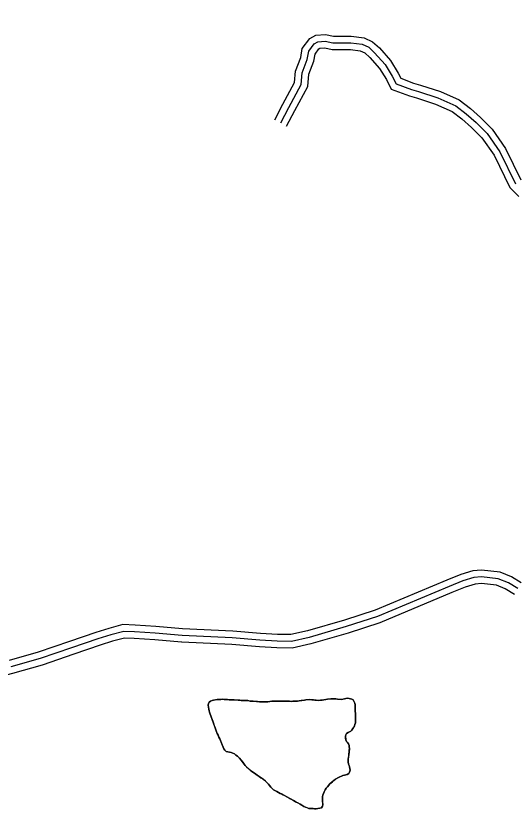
# Model space of a CAD drawing. Extents: x 3192986 to 3230865, y 867483 to 892886.
# Drawn here: x 3218596 to 3219712, y 885280 to 887059 of the extents above; entities that cross this region are included whole.
import ezdxf

# ---------------------------------------------------------------- set-up
doc = ezdxf.new("R2010")
doc.units = 0
for name, color, linetype in [('V-ROAD-CNTR', 7, 'Continuous'), ('V-SITE-VEGE', 7, 'Continuous'), ('V-TOPO-SHOR', 7, 'Continuous')]:
    doc.layers.add(name, color=color, linetype=linetype)

msp = doc.modelspace()

# ---------------------------------------------------------------- linework, layer by layer
at = {"layer": 'V-ROAD-CNTR'}
for points in [[(3219174.9, 886826.4), (3219192.9, 886861.2), (3219219.3, 886909.9), (3219221.3, 886935.2), (3219233.2, 886965.6), (3219236.4, 886985.6), (3219253.1, 887008), (3219266.9, 887015.6), (3219288.6, 887017.3), (3219306.4, 887013.6), (3219345.8, 887013.7), (3219374.7, 887009.8), (3219393.3, 887001.1), (3219408.7, 886987), (3219433.5, 886959.3), (3219450.5, 886931.1), (3219456.6, 886919.3), (3219485.2, 886908.7), (3219500.8, 886904.2), (3219545, 886889.6), (3219587.1, 886871), (3219612.2, 886851.5), (3219635, 886831.5), (3219661, 886805.7), (3219690.8, 886762.8), (3219725, 886692.7)], [(3219188.2, 886819.6), (3219206.1, 886854.2), (3219234, 886905.6), (3219236, 886931.8), (3219247.7, 886961.6), (3219250.7, 886979.6), (3219263.2, 886996.4), (3219271.3, 887001), (3219287.6, 887002.2), (3219304.9, 886998.6), (3219344.8, 886998.7), (3219370.4, 886995.2), (3219384.9, 886988.5), (3219398, 886976.5), (3219421.4, 886950.4), (3219437.4, 886923.8), (3219446, 886907.2), (3219480.6, 886894.5), (3219496.3, 886889.9), (3219539.6, 886875.6), (3219579.3, 886858.1), (3219602.6, 886840), (3219624.7, 886820.5), (3219649.5, 886796), (3219677.9, 886755.2), (3219712.6, 886683.9)], [(3219201.5, 886812.7), (3219219.4, 886847.2), (3219248.7, 886901.2), (3219250.8, 886928.4), (3219262.2, 886957.6), (3219264.9, 886973.5), (3219273.3, 886984.9), (3219275.8, 886986.3), (3219286.6, 886987.1), (3219303.4, 886983.6), (3219343.8, 886983.7), (3219366.1, 886980.7), (3219376.5, 886975.9), (3219387.3, 886965.9), (3219409.3, 886941.4), (3219424.3, 886916.5), (3219435.4, 886895.1), (3219475.9, 886880.2), (3219491.9, 886875.6), (3219534.2, 886861.6), (3219571.6, 886845.1), (3219593.1, 886828.4), (3219614.5, 886809.5), (3219637.9, 886786.3), (3219664.9, 886747.6), (3219700.3, 886675.1), (3219720.4, 886655)], [(3219725.8, 885792.3), (3219703.8, 885805.6), (3219678.3, 885816.3), (3219636.8, 885820.8), (3219617.2, 885818.9), (3219590.4, 885810.8), (3219559.3, 885798.2), (3219399.6, 885730.9), (3219330.4, 885708.9), (3219248.1, 885684.9), (3219210.9, 885676.6), (3219180.9, 885677), (3219142.7, 885679.2), (3219080.9, 885684.1), (3218968.4, 885689.4)], [(3219718, 885779.4), (3219697, 885792.2), (3219674.4, 885801.6), (3219636.8, 885805.8), (3219620.1, 885804.1), (3219595.4, 885796.7), (3219565, 885784.3), (3219404.8, 885716.8), (3219334.8, 885694.5), (3219251.8, 885670.4), (3219212.4, 885661.6), (3219180.4, 885662), (3219141.7, 885664.3), (3219079.9, 885669.2), (3218967.7, 885674.5)], [(3219710.3, 885766.6), (3219690.1, 885778.8), (3219670.6, 885787), (3219636.7, 885790.7), (3219623, 885789.3), (3219600.4, 885782.5), (3219570.7, 885770.5), (3219410, 885702.7), (3219339.1, 885680.2), (3219255.5, 885655.8), (3219214, 885646.5), (3219179.9, 885647), (3219140.6, 885649.3), (3219079, 885654.2), (3218967, 885659.5)], [(3218969.1, 885689.4), (3218909, 885695.1), (3218862.6, 885697.7), (3218835.7, 885699), (3218804.2, 885690.5), (3218775.1, 885681.6), (3218715.9, 885661), (3218646.5, 885637.4), (3218581.1, 885619)], [(3218966.3, 885659.5), (3218906.7, 885665.2), (3218861, 885667.8), (3218838.9, 885668.8), (3218812.5, 885661.7), (3218784.5, 885653.1), (3218725.6, 885632.6), (3218655.4, 885608.7), (3218589.1, 885590.1), (3218540.6, 885576.8), (3218495.8, 885563.9), (3218460.5, 885541.9), (3218445.3, 885474.2), (3218424.4, 885410.9), (3218395.9, 885374.1), (3218355.2, 885337.5), (3218307.7, 885283.5), (3218262.9, 885214.3), (3218156.7, 884919), (3218122.2, 884806.4), (3218108.4, 884783.8), (3218087.9, 884766.5), (3218041.5, 884748.5), (3218016.8, 884740.5)], [(3218967.7, 885674.5), (3218907.9, 885680.1), (3218861.8, 885682.7), (3218837.3, 885683.9), (3218808.3, 885676.1), (3218779.8, 885667.4), (3218720.8, 885646.8), (3218650.9, 885623.1), (3218585.1, 885604.5)]]:
    msp.add_lwpolyline(points, dxfattribs=at)
at = {"layer": 'V-SITE-VEGE'}
for p, q in [((3219028.5, 885525.4), (3219031.4, 885527.8)), ((3219031.4, 885527.8), (3219034.8, 885529.5)), ((3219034.8, 885529.5), (3219038.2, 885530.3)), ((3219038.2, 885530.3), (3219046.1, 885531.5)), ((3219046.1, 885531.5), (3219050.7, 885531.5)), ((3219050.7, 885531.5), (3219054.4, 885532)), ((3219054.4, 885532), (3219058.4, 885532.1)), ((3219058.4, 885532.1), (3219061.6, 885531.9)), ((3219061.6, 885531.9), (3219065, 885531.6)), ((3219065, 885531.6), (3219073.1, 885531.3)), ((3219073.1, 885531.3), (3219076.3, 885531)), ((3219076.3, 885531), (3219081.1, 885530.7)), ((3219081.1, 885530.7), (3219084.3, 885530.7)), ((3219084.3, 885530.7), (3219093.3, 885530.1)), ((3219093.3, 885530.1), (3219096.8, 885529.9)), ((3219096.8, 885529.9), (3219100, 885529.6)), ((3219100, 885529.6), (3219110.2, 885529.4)), ((3219110.2, 885529.4), (3219114.6, 885529.1)), ((3219114.6, 885529.1), (3219119.8, 885528)), ((3219119.8, 885528), (3219126.9, 885527.7)), ((3219126.9, 885527.7), (3219140.9, 885526.7)), ((3219140.9, 885526.7), (3219149.8, 885526.3)), ((3219149.8, 885526.3), (3219159.4, 885526.5)), ((3219159.4, 885526.5), (3219163.7, 885526.9)), ((3219163.7, 885526.9), (3219168.7, 885528)), ((3219168.7, 885528), (3219172.5, 885528.3)), ((3219172.5, 885528.3), (3219182.6, 885528.1)), ((3219182.6, 885528.1), (3219187, 885527.7)), ((3219187, 885527.7), (3219193.4, 885528)), ((3219193.4, 885528), (3219196.7, 885527.7)), ((3219196.7, 885527.7), (3219203.9, 885527.8)), ((3219203.9, 885527.8), (3219211.3, 885527.6)), ((3219211.3, 885527.6), (3219218.8, 885528.1)), ((3219218.8, 885528.1), (3219225.6, 885528.2)), ((3219225.6, 885528.2), (3219229.4, 885528.7)), ((3219229.4, 885528.7), (3219241.1, 885530.5)), ((3219241.1, 885530.5), (3219244.6, 885530.9)), ((3219244.6, 885530.9), (3219253, 885531.5)), ((3219253, 885531.5), (3219257.6, 885531.1)), ((3219257.6, 885531.1), (3219264.1, 885530.3)), ((3219264.1, 885530.3), (3219272.3, 885529.8)), ((3219272.3, 885529.8), (3219280.6, 885530.4)), ((3219280.6, 885530.4), (3219289, 885531.7)), ((3219289, 885531.7), (3219292.4, 885532.3)), ((3219292.4, 885532.3), (3219300.3, 885533.1)), ((3219300.3, 885533.1), (3219304.3, 885533)), ((3219304.3, 885533), (3219311.6, 885533.1)), ((3219311.6, 885533.1), (3219315, 885532.3)), ((3219315, 885532.3), (3219323.4, 885531.7)), ((3219323.4, 885531.7), (3219330.5, 885533.2)), ((3219330.5, 885533.2), (3219333.9, 885534.1)), ((3219333.9, 885534.1), (3219337.3, 885534.5)), ((3219337.3, 885534.5), (3219344.3, 885533.4)), ((3219344.3, 885533.4), (3219347.1, 885532.3)), ((3219347.1, 885532.3), (3219350.3, 885530.6)), ((3219350.3, 885530.6), (3219352.7, 885526.8)), ((3219352.7, 885526.8), (3219353.8, 885523.7)), ((3219026.4, 885519), (3219026.8, 885522.6)), ((3219027.4, 885509.8), (3219026.4, 885519)), ((3219026.8, 885522.6), (3219028.5, 885525.4)), ((3219028.2, 885506.7), (3219027.4, 885509.8)), ((3219353.8, 885523.7), (3219354.4, 885519.7)), ((3219354.4, 885519.7), (3219354.6, 885509.2)), ((3219354.6, 885509.2), (3219355.4, 885497.6)), ((3219028.9, 885503.1), (3219028.2, 885506.7)), ((3219030.2, 885498.6), (3219028.9, 885503.1)), ((3219032, 885495), (3219030.2, 885498.6)), ((3219034.9, 885486.9), (3219032, 885495)), ((3219355.5, 885494.5), (3219355.3, 885491.1)), ((3219355.3, 885491.1), (3219355.5, 885484.1)), ((3219355.4, 885497.6), (3219355.5, 885494.5)), ((3219038.1, 885478.8), (3219034.9, 885486.9)), ((3219041.4, 885468.3), (3219038.1, 885478.8)), ((3219352.9, 885472.9), (3219349.6, 885466.7)), ((3219354.2, 885475.9), (3219352.9, 885472.9)), ((3219355.1, 885479.9), (3219354.2, 885475.9)), ((3219355.5, 885484.1), (3219355.1, 885479.9)), ((3219043.9, 885462), (3219041.4, 885468.3)), ((3219046.4, 885456.1), (3219043.9, 885462)), ((3219048.5, 885451.9), (3219046.4, 885456.1)), ((3219335.5, 885455.5), (3219333.5, 885452.7)), ((3219338.8, 885458), (3219335.5, 885455.5)), ((3219344.9, 885460.9), (3219338.8, 885458)), ((3219347.3, 885463.1), (3219344.9, 885460.9)), ((3219349.6, 885466.7), (3219347.3, 885463.1)), ((3219050.1, 885447.8), (3219048.5, 885451.9)), ((3219052, 885443.8), (3219050.1, 885447.8)), ((3219059.5, 885425.1), (3219052, 885443.8)), ((3219333.5, 885452.7), (3219333, 885449.5)), ((3219333, 885449.5), (3219333.5, 885441.4)), ((3219333.5, 885441.4), (3219335.2, 885438.2)), ((3219335.2, 885438.2), (3219337.4, 885435.9)), ((3219061.1, 885421.3), (3219059.5, 885425.1)), ((3219063.2, 885418.4), (3219061.1, 885421.3)), ((3219337.4, 885435.9), (3219339.8, 885432.7)), ((3219339.8, 885432.7), (3219341.1, 885429.2)), ((3219341.1, 885429.2), (3219341.5, 885426)), ((3219341.8, 885422.2), (3219341.2, 885414.2)), ((3219341.5, 885426), (3219341.8, 885422.2)), ((3219066.6, 885415.8), (3219063.2, 885418.4)), ((3219077.6, 885413.4), (3219066.6, 885415.8)), ((3219081.4, 885412.1), (3219077.6, 885413.4)), ((3219084.8, 885410.2), (3219081.4, 885412.1)), ((3219088.2, 885407.7), (3219084.8, 885410.2)), ((3219091.5, 885404.9), (3219088.2, 885407.7)), ((3219093.7, 885402.6), (3219091.5, 885404.9)), ((3219096.1, 885400.4), (3219093.7, 885402.6)), ((3219341.2, 885414.2), (3219339, 885398.5)), ((3219099.6, 885396.5), (3219096.1, 885400.4)), ((3219106.7, 885387.5), (3219099.6, 885396.5)), ((3219109.1, 885384.1), (3219106.7, 885387.5)), ((3219112, 885381.2), (3219109.1, 885384.1)), ((3219339, 885398.5), (3219339.3, 885392.7)), ((3219339.3, 885392.7), (3219340, 885387.6)), ((3219340, 885387.6), (3219340.9, 885384.6)), ((3219340.9, 885384.6), (3219342.3, 885381.2)), ((3219120, 885373.8), (3219112, 885381.2)), ((3219123.7, 885371.1), (3219120, 885373.8)), ((3219129.3, 885367.4), (3219123.7, 885371.1)), ((3219135.6, 885362.9), (3219129.3, 885367.4)), ((3219340.2, 885366.7), (3219337, 885364.4)), ((3219341.9, 885369.7), (3219340.2, 885366.7)), ((3219343.1, 885373.7), (3219341.9, 885369.7)), ((3219342.3, 885381.2), (3219342.8, 885377.9)), ((3219342.8, 885377.9), (3219343.1, 885373.7)), ((3219140.4, 885359.6), (3219135.6, 885362.9)), ((3219149, 885353.4), (3219140.4, 885359.6)), ((3219154.3, 885349.3), (3219149, 885353.4)), ((3219157.3, 885346.6), (3219154.3, 885349.3)), ((3219306.8, 885350.6), (3219298.2, 885343.3)), ((3219310.8, 885353.6), (3219306.8, 885350.6)), ((3219315.7, 885356.7), (3219310.8, 885353.6)), ((3219320.4, 885359.2), (3219315.7, 885356.7)), ((3219323.8, 885360.6), (3219320.4, 885359.2)), ((3219327.3, 885361.9), (3219323.8, 885360.6)), ((3219333.7, 885363.2), (3219327.3, 885361.9)), ((3219337, 885364.4), (3219333.7, 885363.2)), ((3219160.8, 885342.9), (3219157.3, 885346.6)), ((3219162.8, 885339.5), (3219160.8, 885342.9)), ((3219166.1, 885335.8), (3219162.8, 885339.5)), ((3219172.3, 885329.7), (3219166.1, 885335.8)), ((3219289.8, 885333.6), (3219287.7, 885329.6)), ((3219292.4, 885336.8), (3219289.8, 885333.6)), ((3219298.2, 885343.3), (3219292.4, 885336.8)), ((3219179.2, 885325.9), (3219172.3, 885329.7)), ((3219183.4, 885324), (3219179.2, 885325.9)), ((3219187.2, 885322), (3219183.4, 885324)), ((3219190.2, 885320.9), (3219187.2, 885322)), ((3219202.2, 885314.1), (3219190.2, 885320.9)), ((3219210.3, 885309.9), (3219202.2, 885314.1)), ((3219281.4, 885315.1), (3219281.3, 885310.9)), ((3219282.3, 885318.3), (3219281.4, 885315.1)), ((3219283.9, 885321.7), (3219282.3, 885318.3)), ((3219285.4, 885325.5), (3219283.9, 885321.7)), ((3219287.7, 885329.6), (3219285.4, 885325.5)), ((3219216.5, 885306.2), (3219210.3, 885309.9)), ((3219220.3, 885304.1), (3219216.5, 885306.2)), ((3219223.1, 885302.2), (3219220.3, 885304.1)), ((3219226.2, 885300.8), (3219223.1, 885302.2)), ((3219231.6, 885297.7), (3219226.2, 885300.8)), ((3219235.6, 885295.6), (3219231.6, 885297.7)), ((3219240.2, 885292.9), (3219235.6, 885295.6)), ((3219281.3, 885310.9), (3219281.3, 885307.4)), ((3219281.3, 885307.4), (3219281.6, 885304)), ((3219281.6, 885304), (3219282.5, 885296.4)), ((3219282.5, 885296.4), (3219281.8, 885293.2)), ((3219243.6, 885291.2), (3219240.2, 885292.9)), ((3219251.2, 885288.5), (3219243.6, 885291.2)), ((3219256.4, 885288), (3219251.2, 885288.5)), ((3219260.8, 885288.1), (3219256.4, 885288)), ((3219264, 885287.8), (3219260.8, 885288.1)), ((3219267.2, 885287.8), (3219264, 885287.8)), ((3219270.9, 885288.1), (3219267.2, 885287.8)), ((3219275.3, 885288.8), (3219270.9, 885288.1)), ((3219279.1, 885290), (3219275.3, 885288.8)), ((3219281.8, 885293.2), (3219279.1, 885290))]:
    msp.add_line(p, q, dxfattribs=at)
at = {"layer": 'V-TOPO-SHOR'}
for points in [[(3219350.3, 885530.6), (3219347.1, 885532.3), (3219344.3, 885533.4), (3219341.1, 885534), (3219337.3, 885534.5), (3219333.9, 885534.1), (3219330.5, 885533.2), (3219327.6, 885532.6), (3219323.4, 885531.7), (3219319.6, 885532), (3219315, 885532.3), (3219311.6, 885533.1), (3219307.7, 885533), (3219304.3, 885533), (3219300.3, 885533.1), (3219295.7, 885532.6), (3219292.4, 885532.3), (3219289, 885531.7), (3219284.6, 885531), (3219280.6, 885530.4), (3219277.1, 885530.1), (3219272.3, 885529.8), (3219267.5, 885530.1), (3219264.1, 885530.3), (3219261.2, 885530.6), (3219257.6, 885531.1), (3219253, 885531.5), (3219247.8, 885531.2), (3219244.6, 885530.9), (3219241.1, 885530.5), (3219236.9, 885529.8), (3219233.7, 885529.3), (3219229.4, 885528.7), (3219225.6, 885528.2), (3219222.4, 885528.1), (3219218.8, 885528.1), (3219215.6, 885527.8), (3219211.3, 885527.6), (3219207.7, 885527.7), (3219203.9, 885527.8), (3219200.5, 885527.8), (3219196.7, 885527.7), (3219193.4, 885528), (3219187, 885527.7), (3219182.6, 885528.1), (3219177.2, 885528.2), (3219172.5, 885528.3), (3219168.7, 885528), (3219163.7, 885526.9), (3219159.4, 885526.5), (3219156, 885526.4), (3219149.8, 885526.3), (3219144.6, 885526.6), (3219140.9, 885526.7), (3219136.5, 885527.1), (3219131.7, 885527.4), (3219126.9, 885527.7), (3219122.9, 885527.8), (3219119.8, 885528), (3219114.6, 885529.1), (3219110.2, 885529.4), (3219106.2, 885529.5), (3219100, 885529.6), (3219096.8, 885529.9), (3219093.3, 885530.1), (3219089.1, 885530.4), (3219084.3, 885530.7), (3219081.1, 885530.7), (3219076.3, 885531), (3219073.1, 885531.3), (3219069, 885531.5), (3219065, 885531.6), (3219061.6, 885531.9), (3219058.4, 885532.1), (3219054.4, 885532), (3219050.7, 885531.5), (3219046.1, 885531.5), (3219042.7, 885531), (3219038.2, 885530.3), (3219034.8, 885529.5), (3219031.4, 885527.8), (3219028.5, 885525.4), (3219026.8, 885522.6), (3219026.4, 885519), (3219026.9, 885514.4), (3219027.4, 885509.8), (3219028.2, 885506.7), (3219028.9, 885503.1), (3219030.2, 885498.6), (3219032, 885495), (3219033.5, 885491), (3219034.9, 885486.9), (3219036.4, 885483.1), (3219038.1, 885478.8), (3219039.5, 885474), (3219041.4, 885468.3), (3219043.9, 885462), (3219046.4, 885456.1), (3219048.5, 885451.9), (3219050.1, 885447.8), (3219052, 885443.8)], [(3219339.6, 885402.5), (3219340.1, 885406.7), (3219340.6, 885410.6), (3219341.2, 885414.2), (3219341.5, 885418.2), (3219341.8, 885422.2), (3219341.5, 885426), (3219341.1, 885429.2), (3219339.8, 885432.7), (3219337.4, 885435.9), (3219335.2, 885438.2), (3219333.5, 885441.4), (3219333.3, 885444.5), (3219333, 885449.5), (3219333.5, 885452.7), (3219335.5, 885455.5), (3219338.8, 885458), (3219341.6, 885459.2), (3219344.9, 885460.9), (3219347.3, 885463.1), (3219349.6, 885466.7), (3219351.3, 885469.9), (3219352.9, 885472.9), (3219354.2, 885475.9), (3219355.1, 885479.9), (3219355.5, 885484.1), (3219355.4, 885487.7), (3219355.3, 885491.1), (3219355.5, 885494.5), (3219355.4, 885497.6), (3219355.2, 885500.8), (3219354.9, 885505), (3219354.6, 885509.2), (3219354.6, 885512.5), (3219354.5, 885516.5), (3219354.4, 885519.7), (3219353.8, 885523.7), (3219352.7, 885526.8), (3219350.3, 885530.6)], [(3219052, 885443.8), (3219053.4, 885440.1), (3219055.9, 885433.9), (3219057.4, 885430.4), (3219059.5, 885425.1), (3219061.1, 885421.3), (3219063.2, 885418.4), (3219066.6, 885415.8), (3219070.2, 885415.1), (3219073.4, 885414.4), (3219077.6, 885413.4), (3219081.4, 885412.1), (3219084.8, 885410.2), (3219088.2, 885407.7), (3219091.5, 885404.9), (3219093.7, 885402.6), (3219096.1, 885400.4), (3219099.6, 885396.5), (3219103.4, 885391.6), (3219106.7, 885387.5), (3219109.1, 885384.1), (3219112, 885381.2), (3219116.8, 885376.7), (3219120, 885373.8), (3219123.7, 885371.1), (3219129.3, 885367.4), (3219132.5, 885365.1), (3219135.6, 885362.9), (3219140.4, 885359.6), (3219143.8, 885357.1), (3219149, 885353.4), (3219151.9, 885351.3), (3219154.3, 885349.3), (3219157.3, 885346.6), (3219160.8, 885342.9), (3219162.8, 885339.5), (3219166.1, 885335.8), (3219168.9, 885333.1), (3219172.3, 885329.7), (3219175, 885328.2), (3219179.2, 885325.9), (3219183.4, 885324), (3219187.2, 885322), (3219190.2, 885320.9), (3219194, 885318.8), (3219196.8, 885317.2), (3219202.2, 885314.1), (3219206.3, 885312), (3219210.3, 885309.9), (3219216.5, 885306.2), (3219220.3, 885304.1), (3219223.1, 885302.2), (3219226.2, 885300.8), (3219231.6, 885297.7), (3219235.6, 885295.6), (3219240.2, 885292.9), (3219243.6, 885291.2), (3219246.8, 885290.1), (3219251.2, 885288.5), (3219256.4, 885288), (3219260.8, 885288.1), (3219264, 885287.8), (3219267.2, 885287.8), (3219270.9, 885288.1), (3219275.3, 885288.8), (3219279.1, 885290), (3219281.8, 885293.2), (3219282.5, 885296.4), (3219282.1, 885299.6), (3219281.6, 885304), (3219281.3, 885307.4), (3219281.3, 885310.9), (3219281.4, 885315.1), (3219282.3, 885318.3), (3219283.9, 885321.7), (3219285.4, 885325.5), (3219287.7, 885329.6), (3219289.8, 885333.6), (3219292.4, 885336.8), (3219294.9, 885339.6), (3219298.2, 885343.3), (3219303.9, 885348.1), (3219306.8, 885350.6), (3219310.8, 885353.6), (3219315.7, 885356.7), (3219320.4, 885359.2), (3219323.8, 885360.6), (3219327.3, 885361.9), (3219330.5, 885362.5), (3219333.7, 885363.2), (3219337, 885364.4), (3219340.2, 885366.7), (3219341.9, 885369.7), (3219343.1, 885373.7), (3219342.8, 885377.9), (3219342.3, 885381.2), (3219340.9, 885384.6), (3219340, 885387.6), (3219339.3, 885392.7), (3219339, 885398.5), (3219339.6, 885402.5)]]:
    msp.add_lwpolyline(points, dxfattribs=at)
msp.add_spline([(3219273.6, 887707.7), (3219422.4, 887710.3), (3219493.2, 887700.8), (3219563.1, 887678.2), (3219633.8, 887673.7), (3219698, 887627.1), (3219755.9, 887510.5), (3219889.3, 887497.7), (3220091.5, 887495.1), (3220225.4, 887477.5), (3220294.4, 887458), (3220365.7, 887406.4), (3220437.8, 887393.7), (3220498.9, 887407.5), (3220634.5, 887384.7), (3220778.2, 887344.3), (3220831.8, 887291.6), (3220884.8, 887175.9), (3221032.1, 887123.8), (3221097, 887078.5), (3221150.3, 887028.1), (3221178.7, 886967.8), (3221231.7, 886916.4), (3221250.6, 886855.1), (3221300.3, 886803.4), (3221449.1, 886732.3), (3221493.5, 886679.4), (3221511.3, 886620.9), (3221476.5, 886549), (3221455.9, 886480.2), (3221468.1, 886419.4), (3221543.9, 886305.7), (3221586.1, 886182.5), (3221628.7, 886130.5), (3221678.3, 886076.4), (3221706.1, 886018.3), (3221850.1, 885990.2), (3221993.6, 885903.3), (3222013.7, 885846.2), (3222088.5, 885803.4), (3222124.3, 885748.4), (3222266.7, 885740.9), (3222339.9, 885698.1), (3222394.7, 885645.2), (3222438.5, 885588.5), (3222513.5, 885540.3), (3222595.5, 885506.1), (3222664.7, 885490), (3222807.9, 885430.3), (3222871.4, 885437), (3223080.4, 885429.8), (3223208.1, 885456.2), (3223337.1, 885462.7), (3223467.8, 885453), (3223662.2, 885455.6), (3223736.8, 885416.3), (3223800.3, 885419.4), (3223893.8, 885443.9)], degree=3, dxfattribs=at)

doc.saveas('drawing.dxf')
